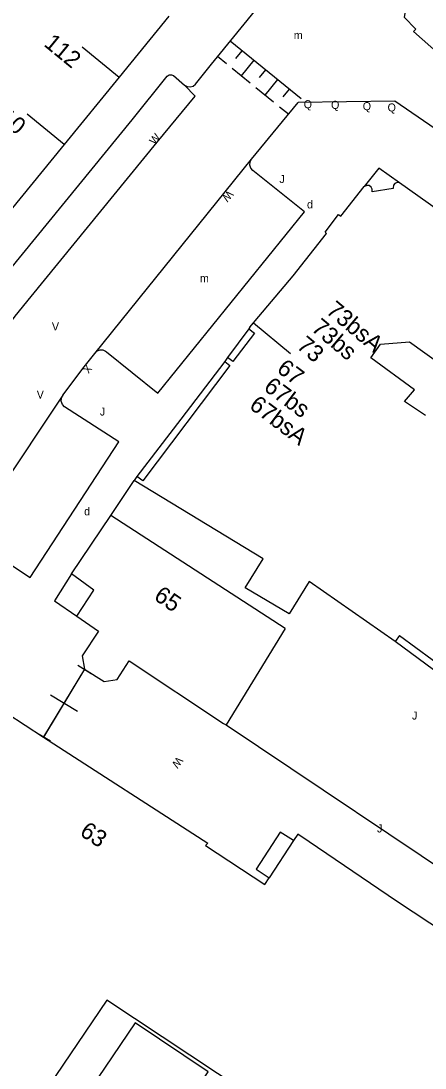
# Model space of a CAD drawing. Extents: x 134999 to 136502, y 457398 to 459002.
# Drawn here: x 135427.9 to 135453.2, y 457541.6 to 457607 of the extents above; entities that cross this region are included whole.
import ezdxf

# ---------------------------------------------------------------- set-up
doc = ezdxf.new("R2010")
doc.units = 0
for name, color, linetype in [('RI_DGTB_15', 7, 'Continuous'), ('RI_DGTB_2', 7, 'Continuous'), ('RI_DGTB_28', 7, 'Continuous'), ('RI_DGTB_29', 7, 'Continuous'), ('RI_DGTB_30', 7, 'Continuous'), ('RI_DGTB_31', 7, 'Continuous'), ('RI_DGTB_35', 7, 'Continuous'), ('RI_DGTB_36', 7, 'Continuous'), ('RI_DGTB_4', 7, 'Continuous'), ('RI_DGTB_43', 7, 'Continuous'), ('RI_DGTB_48', 7, 'Continuous'), ('RI_DGTB_5', 7, 'Continuous'), ('RI_DGTB_53', 7, 'Continuous'), ('RI_DGTB_54', 7, 'Continuous'), ('RI_DGTB_6', 7, 'Continuous')]:
    doc.layers.add(name, color=color, linetype=linetype)

msp = doc.modelspace()

# ---------------------------------------------------------------- linework, layer by layer
at = {"layer": 'RI_DGTB_15'}
for p, q in [((135434.072, 457603.46), (135431.753, 457605.363)), ((135430.647, 457599.285), (135428.328, 457601.188)), ((135442.475, 457588.156), (135444.772, 457586.226))]:
    msp.add_line(p, q, dxfattribs=at)
at = {"layer": 'RI_DGTB_2'}
for points in [[(135437.186, 457607.3), (135434.065, 457603.481)], [(135434.065, 457603.481), (135430.64, 457599.291)], [(135430.64, 457599.291), (135427.223, 457595.11)]]:
    msp.add_lwpolyline(points, dxfattribs=at)
at = {"layer": 'RI_DGTB_28'}
msp.add_lwpolyline([(135444.967, 457555.811), (135444.135, 457556.347), (135442.636, 457554.021), (135443.449, 457553.497)], dxfattribs=at)
at = {"layer": 'RI_DGTB_31'}
for p, q in [((135445.434, 457602.148), (135441.005, 457605.743)), ((135441.743, 457605.143), (135441.349, 457604.658)), ((135440.771, 457604.323), (135440.217, 457604.772)), ((135442.481, 457604.545), (135441.693, 457603.574)), ((135442.247, 457603.125), (135441.139, 457604.023)), ((135443.219, 457603.945), (135442.825, 457603.46)), ((135443.957, 457603.347), (135443.169, 457602.376)), ((135443.723, 457601.927), (135442.616, 457602.825)), ((135444.695, 457602.748), (135444.302, 457602.262)), ((135444.646, 457601.178), (135444.093, 457601.627))]:
    msp.add_line(p, q, dxfattribs=at)
at = {"layer": 'RI_DGTB_4'}
for p, q in [((135465.321, 457587.09), (135451.579, 457596.89)), ((135442.169, 457587.784), (135440.849, 457585.986)), ((135442.24, 457587.869), (135442.169, 457587.784)), ((135440.849, 457585.986), (135440.665, 457585.736)), ((135435.183, 457578.548), (135435.002, 457578.308)), ((135443.062, 457573.402), (135435.002, 457578.308)), ((135431.096, 457572.478), (135433.548, 457576.118)), ((135444.453, 457569.064), (135433.548, 457576.118)), ((135444.453, 457569.064), (135440.751, 457563.038)), ((135444.967, 457555.811), (135443.449, 457553.497))]:
    msp.add_line(p, q, dxfattribs=at)
for points in [[(135451.579, 457596.89), (135450.296, 457597.804), (135449.379, 457596.653)], [(135442.24, 457587.869), (135444.943, 457591.093), (135447.027, 457593.725), (135446.932, 457593.82), (135447.771, 457594.914), (135447.917, 457594.812), (135449.379, 457596.653)], [(135451.579, 457596.89), (135451.43, 457596.912), (135451.291, 457596.856), (135451.199, 457596.737), (135451.18, 457596.588), (135451.19, 457596.542), (135449.875, 457596.337), (135449.885, 457596.491), (135449.818, 457596.63), (135449.691, 457596.718), (135449.537, 457596.732), (135449.396, 457596.668), (135449.379, 457596.653)], [(135442.169, 457587.784), (135442.528, 457587.513), (135441.183, 457585.734), (135440.849, 457585.986)], [(135440.665, 457585.736), (135440.996, 457585.487), (135435.542, 457578.277), (135435.183, 457578.548)], [(135440.665, 457585.736), (135437.926, 457582.122), (135435.183, 457578.548)], [(135431.44, 457569.839), (135432.502, 457571.453), (135431.096, 457572.478)], [(135431.44, 457569.839), (135432.776, 457568.899), (135431.764, 457567.348), (135431.911, 457566.512)], [(135431.911, 457566.512), (135433.132, 457565.74), (135433.959, 457565.874), (135434.703, 457567.043), (135440.593, 457563.133), (135440.751, 457563.038)], [(135408.15, 457537.56), (135409.938, 457540.239), (135410.096, 457540.15), (135421.735, 457557.785), (135421.544, 457557.912), (135425.886, 457564.512), (135429.346, 457562.279)], [(135429.346, 457562.279), (135439.608, 457555.655), (135439.474, 457555.496), (135443.176, 457553.081), (135443.449, 457553.497)], [(135452.383, 457533.209), (135460.694, 457545.887), (135451.405, 457552.039), (135445.932, 457555.737), (135445.227, 457556.208), (135444.967, 457555.811)], [(135452.383, 457533.209), (135433.296, 457545.849), (135429.201, 457539.792), (135430.439, 457538.947), (135426.788, 457533.355), (135430.515, 457530.838), (135422.351, 457518.378)]]:
    msp.add_lwpolyline(points, dxfattribs=at)
at = {"layer": 'RI_DGTB_48'}
for p, q in [((135431.911, 457566.512), (135429.346, 457562.279)), ((135431.911, 457566.512), (135429.357, 457562.297)), ((135431.49, 457566.767), (135432.332, 457566.257)), ((135429.791, 457564.915), (135431.477, 457563.894)), ((135428.936, 457562.552), (135429.779, 457562.042))]:
    msp.add_line(p, q, dxfattribs=at)
msp.add_lwpolyline([(135440.751, 457563.038), (135456.98, 457552.166), (135462.078, 457560.23)], dxfattribs=at)
at = {"layer": 'RI_DGTB_5'}
for p, q in [((135451.319, 457568.25), (135445.941, 457571.986)), ((135451.586, 457568.612), (135451.319, 457568.25))]:
    msp.add_line(p, q, dxfattribs=at)
msp.add_lwpolyline([(135453.203, 457582.354), (135451.886, 457583.239), (135452.515, 457583.965), (135449.785, 457585.972), (135450.4, 457586.809), (135452.206, 457586.959), (135460.673, 457580.89)], dxfattribs=at)
at = {"layer": 'RI_DGTB_53'}
for p, q in [((135452.467, 457606.333), (135454.075, 457604.909)), ((135451.293, 457601.997), (135445.259, 457601.919)), ((135454.55, 457599.76), (135451.293, 457601.997)), ((135432.56, 457586.24), (135442.34, 457598.37)), ((135430.55, 457583.63), (135424.35, 457574.39))]:
    msp.add_line(p, q, dxfattribs=at)
for points in [[(135452.483, 457610.592), (135451.872, 457607.23), (135452.605, 457606.479), (135452.467, 457606.333)], [(135439.843, 457604.307), (135440.217, 457604.771), (135443.353, 457608.624)], [(135438.838, 457603.057), (135439.843, 457604.307)], [(135437.08, 457603.55), (135437.202, 457603.636), (135437.348, 457603.646), (135437.467, 457603.585)], [(135437.467, 457603.585), (135438.157, 457603)], [(135407.576, 457561.896), (135410.936, 457567.059), (135417.652, 457577.313), (135425.117, 457588.734), (135425.683, 457589.574), (135426.352, 457590.404), (135434.879, 457600.826), (135437.08, 457603.55)], [(135409.321, 457560.763), (135410.053, 457561.89), (135412.617, 457565.791), (135419.364, 457576.114), (135426.43, 457586.899), (135427.13, 457587.976), (135427.473, 457588.424), (135427.58, 457588.561), (135428.585, 457589.796), (135436.452, 457599.422), (135438.811, 457602.311), (135438.157, 457603)], [(135438.157, 457603), (135438.32, 457602.901), (135438.51, 457602.878), (135438.693, 457602.933), (135438.838, 457603.057)], [(135444.269, 457600.715), (135445.259, 457601.919)], [(135442.34, 457598.37), (135444.269, 457600.715)], [(135442.42, 457597.66), (135442.29, 457597.81), (135442.229, 457597.998), (135442.247, 457598.196), (135442.34, 457598.37)], [(135432.56, 457586.24), (135432.689, 457586.38), (135432.865, 457586.456), (135433.055, 457586.453), (135433.229, 457586.374), (135433.28, 457586.33), (135436.48, 457583.75), (135445.66, 457595.08), (135442.42, 457597.66)], [(135430.55, 457583.63), (135431.88, 457585.4), (135432.56, 457586.24)], [(135424.35, 457574.39), (135424.478, 457574.533), (135424.654, 457574.612), (135424.846, 457574.614), (135425.023, 457574.539), (135425.06, 457574.51), (135428.51, 457572.25), (135434.06, 457580.72), (135430.67, 457582.91), (135430.532, 457583.058), (135430.461, 457583.247), (135430.468, 457583.449), (135430.55, 457583.63)]]:
    msp.add_lwpolyline(points, dxfattribs=at)
at = {"layer": 'RI_DGTB_54'}
for p, q in [((135433.548, 457576.118), (135435.002, 457578.308)), ((135462.078, 457560.23), (135451.319, 457568.25))]:
    msp.add_line(p, q, dxfattribs=at)
for points in [[(135431.096, 457572.478), (135430.04, 457570.78), (135431.44, 457569.839)], [(135431.243, 457531.927), (135435.154, 457537.705), (135436.577, 457536.805), (135439.642, 457541.371), (135435.075, 457544.435), (135428.052, 457534.062), (135431.243, 457531.927)]]:
    msp.add_lwpolyline(points, dxfattribs=at)
at = {"layer": 'RI_DGTB_6'}
for points in [[(135445.941, 457571.986), (135444.701, 457569.981), (135441.941, 457571.601), (135443.062, 457573.402)], [(135451.586, 457568.612), (135454.649, 457566.365), (135455.182, 457567.089), (135457.009, 457565.772)]]:
    msp.add_lwpolyline(points, dxfattribs=at)

# ---------------------------------------------------------------- texts
at = {"layer": 'RI_DGTB_29'}
for p in [(135445.805, 457595.295), (135431.886, 457576.127)]:
    msp.add_text('d', height=0.5, dxfattribs=at).set_placement(p)
at = {"layer": 'RI_DGTB_30'}
for s, height, rotation, p in [('W', 0.5, 50.74204, (135436.294, 457599.228)), ('W', 0.5, 229.76279, (135440.871, 457596.462)), ('X', 0.5, 232.04298, (135432.034, 457585.597)), ('W', 0.499, 233.12999, (135437.702, 457561.091))]:
    msp.add_text(s, height=height, rotation=rotation, dxfattribs=at).set_placement(p)
for p in [(135429.872, 457587.67), (135428.925, 457583.419)]:
    msp.add_text('V', height=0.5, dxfattribs=at).set_placement(p)
at = {"layer": 'RI_DGTB_31'}
for s, p in [('Q', (135445.6, 457601.55)), ('Q', (135447.31, 457601.51)), ('Q', (135449.29, 457601.43)), ('Q', (135450.84, 457601.35)), ('J', (135444.08, 457596.88)), ('J', (135432.87, 457582.36))]:
    msp.add_text(s, height=0.5, rotation=359.99963, dxfattribs=at).set_placement(p)
for p in [(135452.362, 457563.371), (135450.182, 457556.321)]:
    msp.add_text('J', height=0.5, dxfattribs=at).set_placement(p)
at = {"layer": 'RI_DGTB_35'}
for s, rotation, p in [('73', 319.9528, (135445.096, 457586.611)), ('65', 326.0164, (135436.177, 457570.908)), ('63', 326.6737, (135431.547, 457556.186))]:
    msp.add_text(s, height=1.054, rotation=rotation, dxfattribs=at).set_placement(p)
at = {"layer": 'RI_DGTB_36'}
for s, rotation, p in [('112', 320.6432, (135429.316, 457605.482)), ('110', 320.6432, (135425.874, 457601.321)), ('73bsA', 319.9528, (135446.935, 457588.802)), ('73bs', 319.9528, (135446.015, 457587.708)), ('67', 322.9528, (135443.854, 457585.131)), ('67bs', 322.9528, (135443.038, 457583.998)), ('67bsA', 322.9528, (135442.135, 457582.853))]:
    msp.add_text(s, height=1.054, rotation=rotation, dxfattribs=at).set_placement(p)
at = {"layer": 'RI_DGTB_43'}
for p in [(135444.98, 457605.87), (135439.119, 457590.686)]:
    msp.add_text('m', height=0.5, rotation=359.99963, dxfattribs=at).set_placement(p)

doc.saveas('drawing.dxf')
